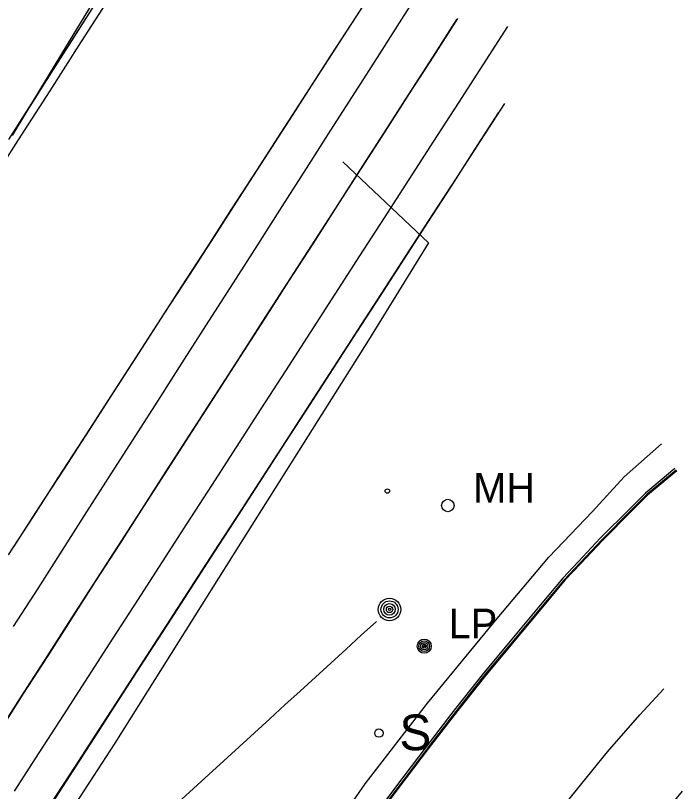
# Model space of a CAD drawing. Extents: x 368532 to 392481, y 10654822 to 10676899.
# Drawn here: x 368843.5 to 368955.8, y 10676545 to 10676675.6 of the extents above; entities that cross this region are included whole.
import ezdxf

# ---------------------------------------------------------------- set-up
doc = ezdxf.new("R2010")
doc.units = 0
for name, color, linetype in [('p_Catenary', 7, 'Continuous'), ('p_dtm sidewalk', 7, 'Continuous'), ('p_road - paved curb', 7, 'Continuous'), ('p_road paint stripe', 7, 'Continuous'), ('p_structure fence', 7, 'Continuous'), ('p_structure sign', 7, 'Continuous'), ('p_structure unidentified', 7, 'Continuous'), ('p_utility general pole', 7, 'Continuous'), ('p_utility manhole', 7, 'Continuous')]:
    doc.layers.add(name, color=color, linetype=linetype)

msp = doc.modelspace()

# ---------------------------------------------------------------- linework, layer by layer
at = {"layer": 'p_Catenary'}
for points in [[(368842.3, 10676584.82), (368846.48, 10676591.29), (368850.66, 10676597.76), (368854.84, 10676604.23), (368859.02, 10676610.69), (368863.2, 10676617.16), (368867.38, 10676623.63), (368871.55, 10676630.09), (368875.73, 10676636.56), (368879.91, 10676643.03), (368884.09, 10676649.49), (368888.27, 10676655.96), (368892.45, 10676662.43), (368896.63, 10676668.89), (368900.81, 10676675.36), (368904.99, 10676681.83)], [(368843.16, 10676572.77), (368847.27, 10676579.19), (368851.38, 10676585.61), (368855.49, 10676592.04), (368859.6, 10676598.46), (368863.71, 10676604.89), (368867.82, 10676611.31), (368871.93, 10676617.73), (368876.04, 10676624.16), (368880.15, 10676630.58), (368884.26, 10676637), (368888.36, 10676643.43), (368892.47, 10676649.85), (368896.58, 10676656.28), (368900.69, 10676662.7), (368904.8, 10676669.12), (368908.91, 10676675.55), (368913.02, 10676681.97)], [(368842.97, 10676655.38), (368848.08, 10676663.82), (368853.19, 10676672.25), (368858.3, 10676680.69)], [(368858.89, 10676680.79), (368853.62, 10676672.48), (368848.34, 10676664.16), (368843.07, 10676655.85)], [(368838.67, 10676646.32), (368843.98, 10676654.62), (368849.29, 10676662.91), (368854.6, 10676671.21), (368859.92, 10676679.51)], [(368842.36, 10676654.68), (368847.65, 10676663), (368852.94, 10676671.32), (368858.23, 10676679.64)], [(368843.21, 10676586.19), (368847.43, 10676592.72), (368851.65, 10676599.24), (368855.87, 10676605.77), (368860.08, 10676612.3), (368864.3, 10676618.82), (368868.52, 10676625.35), (368872.74, 10676631.88), (368876.95, 10676638.4), (368881.17, 10676644.93), (368885.39, 10676651.46), (368889.61, 10676657.98), (368893.82, 10676664.51), (368898.04, 10676671.04), (368902.26, 10676677.56)], [(368840.24, 10676554.42), (368844.32, 10676560.76), (368848.4, 10676567.1), (368852.48, 10676573.43), (368856.56, 10676579.77), (368860.64, 10676586.11), (368864.72, 10676592.45), (368868.81, 10676598.79), (368872.89, 10676605.13), (368876.97, 10676611.47), (368881.05, 10676617.81), (368885.13, 10676624.15), (368889.21, 10676630.49), (368893.29, 10676636.83), (368897.37, 10676643.17), (368901.45, 10676649.51), (368905.53, 10676655.85), (368909.61, 10676662.19), (368913.7, 10676668.53), (368917.78, 10676674.87)], [(368840.71, 10676555.07), (368844.77, 10676561.39), (368848.84, 10676567.7), (368852.9, 10676574.02), (368856.97, 10676580.33), (368861.04, 10676586.65), (368865.1, 10676592.96), (368869.17, 10676599.28), (368873.23, 10676605.59), (368877.3, 10676611.9), (368881.36, 10676618.22), (368885.43, 10676624.53), (368889.49, 10676630.85), (368893.56, 10676637.16), (368897.62, 10676643.48), (368901.69, 10676649.79), (368905.76, 10676656.11), (368909.82, 10676662.42), (368913.89, 10676668.74), (368917.95, 10676675.05)], [(368843.33, 10676545.07), (368847.48, 10676551.5), (368851.63, 10676557.93), (368855.79, 10676564.36), (368859.94, 10676570.79), (368864.09, 10676577.22), (368868.24, 10676583.66), (368872.39, 10676590.09), (368876.54, 10676596.52), (368880.69, 10676602.95), (368884.84, 10676609.38), (368888.99, 10676615.81), (368893.14, 10676622.24), (368897.29, 10676628.67), (368901.44, 10676635.11), (368905.59, 10676641.54), (368909.74, 10676647.97), (368913.89, 10676654.4), (368918.04, 10676660.83), (368922.19, 10676667.26), (368926.34, 10676673.69)], [(368841.51, 10676530.7), (368845.52, 10676536.89), (368849.54, 10676543.09), (368853.55, 10676549.28), (368857.57, 10676555.47), (368861.58, 10676561.67), (368865.6, 10676567.86), (368869.61, 10676574.05), (368873.63, 10676580.24), (368877.64, 10676586.44), (368881.66, 10676592.63), (368885.68, 10676598.82), (368889.69, 10676605.02), (368893.71, 10676611.21), (368897.72, 10676617.4), (368901.74, 10676623.6), (368905.75, 10676629.79), (368909.77, 10676635.98), (368913.78, 10676642.17), (368917.8, 10676648.37), (368921.81, 10676654.56), (368925.83, 10676660.75)], [(368841.22, 10676530.04), (368845.2, 10676536.19), (368849.18, 10676542.34), (368853.16, 10676548.49), (368857.14, 10676554.64), (368861.12, 10676560.78), (368865.1, 10676566.93), (368869.08, 10676573.08), (368873.06, 10676579.23), (368877.04, 10676585.38), (368881.02, 10676591.53), (368885, 10676597.68), (368888.98, 10676603.83), (368892.96, 10676609.98), (368896.94, 10676616.13), (368900.92, 10676622.28), (368904.9, 10676628.43), (368908.88, 10676634.58), (368912.86, 10676640.73), (368916.84, 10676646.88), (368920.82, 10676653.03), (368924.8, 10676659.18)], [(368841.22, 10676530.04), (368845.2, 10676536.19), (368849.18, 10676542.34), (368853.16, 10676548.49), (368857.14, 10676554.64), (368861.12, 10676560.78), (368865.1, 10676566.93), (368869.08, 10676573.08), (368873.06, 10676579.23), (368877.04, 10676585.38), (368881.02, 10676591.53), (368885, 10676597.68), (368888.98, 10676603.83), (368892.96, 10676609.98), (368896.94, 10676616.13), (368900.92, 10676622.28), (368904.9, 10676628.43), (368908.88, 10676634.58), (368912.86, 10676640.73), (368916.84, 10676646.88), (368920.82, 10676653.03), (368924.8, 10676659.18)], [(368855.47, 10676529.11), (368858.04, 10676531.45), (368860.61, 10676533.79), (368863.17, 10676536.14), (368865.74, 10676538.48), (368868.31, 10676540.83), (368870.87, 10676543.17), (368873.44, 10676545.51), (368876.01, 10676547.86), (368878.57, 10676550.2), (368881.14, 10676552.55), (368883.71, 10676554.89), (368886.27, 10676557.23), (368888.84, 10676559.58), (368891.41, 10676561.92), (368893.98, 10676564.27), (368896.54, 10676566.61), (368899.11, 10676568.95), (368901.68, 10676571.3), (368904.24, 10676573.64)]]:
    msp.add_lwpolyline(points, dxfattribs=at)
at = {"layer": 'p_dtm sidewalk'}
for p, q in [((368945.95, 10676597.97), (368952.24, 10676603.53)), ((368940.58, 10676592.11), (368945.95, 10676597.97)), ((368933.27, 10676584.45), (368940.58, 10676592.11)), ((368924.58, 10676574.12), (368933.27, 10676584.45)), ((368912.83, 10676559.86), (368924.58, 10676574.12)), ((368902.32, 10676546.31), (368912.83, 10676559.86)), ((368891.46, 10676530.75), (368902.32, 10676546.31))]:
    msp.add_line(p, q, dxfattribs=at)
at = {"layer": 'p_road - paved curb'}
for p, q in [((368954.45, 10676599.33), (368949.51, 10676595.23)), ((368954.67, 10676599.07), (368949.75, 10676594.97)), ((368954.77, 10676598.95), (368949.85, 10676594.86)), ((368949.51, 10676595.23), (368946.93, 10676592.63)), ((368949.75, 10676594.97), (368947.17, 10676592.39)), ((368949.85, 10676594.86), (368947.28, 10676592.28)), ((368946.93, 10676592.63), (368941.92, 10676587.62)), ((368947.17, 10676592.39), (368942.17, 10676587.37)), ((368947.28, 10676592.28), (368942.28, 10676587.27)), ((368941.92, 10676587.62), (368938.26, 10676583.72)), ((368942.17, 10676587.37), (368938.51, 10676583.48)), ((368942.28, 10676587.27), (368938.62, 10676583.38)), ((368938.26, 10676583.72), (368935.59, 10676580.88)), ((368938.51, 10676583.48), (368935.85, 10676580.65)), ((368938.62, 10676583.38), (368935.96, 10676580.55)), ((368935.59, 10676580.88), (368931.8, 10676576.35)), ((368935.85, 10676580.65), (368932.06, 10676576.13)), ((368935.96, 10676580.55), (368932.18, 10676576.03)), ((368931.8, 10676576.35), (368926.46, 10676569.95)), ((368932.06, 10676576.13), (368926.72, 10676569.73)), ((368932.18, 10676576.03), (368926.84, 10676569.63)), ((368926.46, 10676569.95), (368922.01, 10676564.62)), ((368926.72, 10676569.73), (368922.28, 10676564.4)), ((368926.84, 10676569.63), (368922.4, 10676564.31)), ((368922.01, 10676564.62), (368916.95, 10676558.17)), ((368922.28, 10676564.4), (368917.22, 10676557.95)), ((368922.4, 10676564.31), (368917.34, 10676557.86)), ((368916.95, 10676558.17), (368912.56, 10676552.49)), ((368917.22, 10676557.95), (368912.84, 10676552.28)), ((368917.34, 10676557.86), (368912.96, 10676552.19)), ((368912.56, 10676552.49), (368908.83, 10676547.61)), ((368912.84, 10676552.28), (368909.11, 10676547.4)), ((368912.96, 10676552.19), (368909.23, 10676547.31)), ((368908.83, 10676547.61), (368903.75, 10676540.9)), ((368909.11, 10676547.4), (368904.03, 10676540.69)), ((368909.23, 10676547.31), (368904.15, 10676540.6)), ((368952.6, 10676541.3), (368955.75, 10676545.07))]:
    msp.add_line(p, q, dxfattribs=at)
at = {"layer": 'p_road paint stripe'}
for p, q in [((368948.58, 10676557.89), (368952.59, 10676562.27)), ((368943.15, 10676551.67), (368948.58, 10676557.89)), ((368934.77, 10676541.4), (368943.15, 10676551.67))]:
    msp.add_line(p, q, dxfattribs=at)
at = {"layer": 'p_structure fence'}
for p, q in [((368898.58, 10676650.92), (368913.01, 10676637.34)), ((368913.01, 10676637.34), (368902.91, 10676620.97)), ((368902.91, 10676620.97), (368881.62, 10676587.27)), ((368881.62, 10676587.27), (368860.19, 10676553.15)), ((368860.19, 10676553.15), (368844.78, 10676529.56))]:
    msp.add_line(p, q, dxfattribs=at)
at = {"layer": 'p_structure sign'}
msp.add_circle((368904.66, 10676554.85), 0.713, dxfattribs=at)
at = {"layer": 'p_structure unidentified'}
msp.add_circle((368906.07, 10676595.56), 0.375, dxfattribs=at)
at = {"layer": 'p_utility general pole'}
for centre, radius in [((368906.44, 10676575.65), 1.9), ((368906.44, 10676575.65), 1.44), ((368906.44, 10676575.65), 0.973), ((368906.44, 10676575.65), 0.539), ((368906.44, 10676575.65), 0.192), ((368912.28, 10676569.47), 1.19), ((368912.28, 10676569.47), 0.901), ((368912.28, 10676569.47), 0.608), ((368912.28, 10676569.47), 0.337), ((368912.28, 10676569.47), 0.12)]:
    msp.add_circle(centre, radius, dxfattribs=at)
at = {"layer": 'p_utility manhole'}
msp.add_circle((368916.25, 10676593.12), 1.05, dxfattribs=at)

# ---------------------------------------------------------------- texts
at = {"layer": 'p_structure sign'}
msp.add_text('S', height=6, dxfattribs=at).set_placement((368908.11, 10676551.96))
at = {"layer": 'p_utility general pole'}
msp.add_text('LP', height=5, dxfattribs=at).set_placement((368916.4, 10676570.77))
at = {"layer": 'p_utility manhole'}
msp.add_text('MH', height=5, dxfattribs=at).set_placement((368920.52, 10676593.58))

doc.saveas('drawing.dxf')
